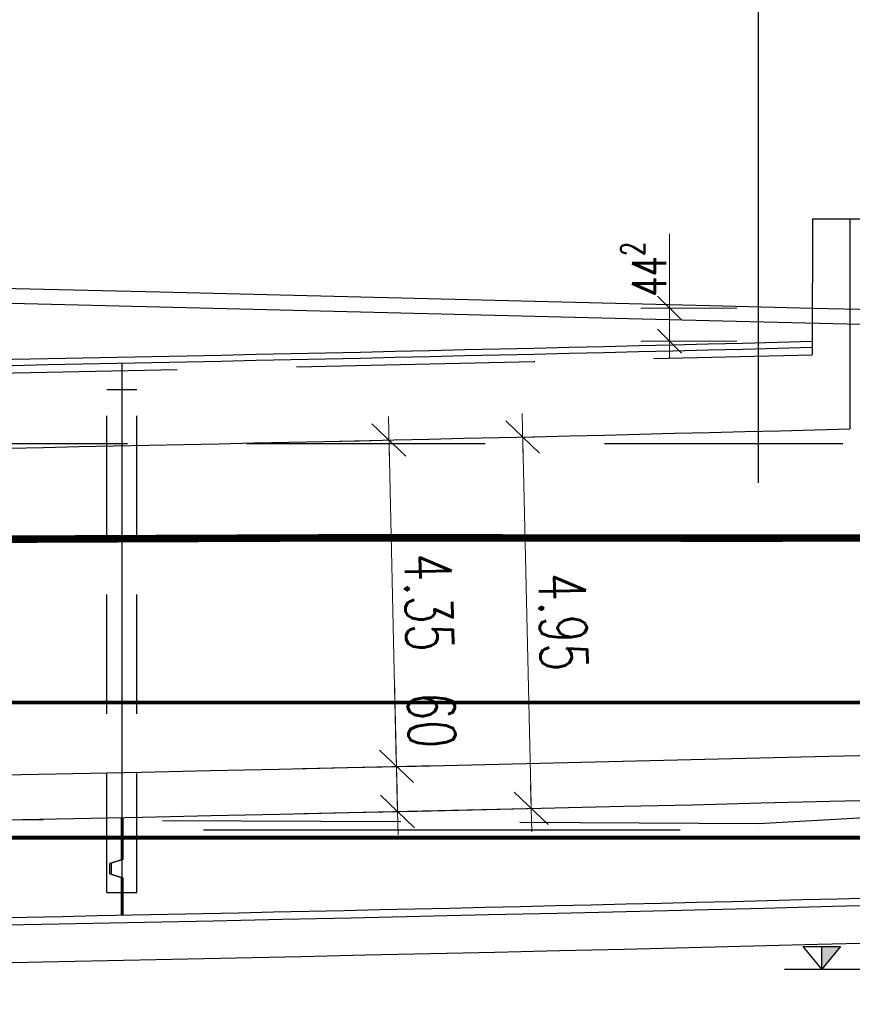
# Model space of a CAD drawing. Header units: metres. Extents: x 3458045 to 3462392, y 5482308 to 5484762.
# Tile 279 of 458: x 3460169 to 3460180, y 5483998 to 5484011. Entities that reach past the tile are written whole.
import ezdxf

# ---------------------------------------------------------------- set-up
doc = ezdxf.new("R2010")
doc.units = ezdxf.units.M
doc.header["$PDMODE"] = 3
doc.header["$PDSIZE"] = 0.1
for name, pattern in [('AUSGEZOGEN', [2, 1, 1]), ('VERDECKT', [9.525, 6.35, -3.175]), ('VERDECKT2', [4.7625, 3.175, -1.5875])]:
    doc.linetypes.add(name, pattern=pattern)
doc.layers.get('0').update_dxf_attribs({"linetype": 'CONTINUOUS'})
doc.layers.get('DEFPOINTS').update_dxf_attribs({"linetype": 'CONTINUOUS'})
for name, color, linetype in [('-SP_VERM', 1, 'CONTINUOUS'), ('BAUER_BK 2014', 1, 'CONTINUOUS'), ('SP_BAUGRUBE-UWB-Sohle', 1, 'AUSGEZOGEN'), ('SP_BAUGRUBE-VERBAU', 210, 'AUSGEZOGEN'), ('SP_FUGENBÄNDER', 2, 'AUSGEZOGEN'), ('SP_GELÄNDE-BESTAND', 251, 'CONTINUOUS'), ('SP_GELÄNDE-PLANUNG', 10, 'CONTINUOUS'), ('SP_GRADIENTE', 3, 'CONTINUOUS'), ('SP_HW10', 170, 'VERDECKT'), ('SP_HW100', 170, 'VERDECKT'), ('SP_Tangentenband', 1, 'CONTINUOUS'), ('SP_Trogwand_L7+8', 2, 'CONTINUOUS'), ('SP_Tunneldecke_L7+8-Schnitt', 2, 'CONTINUOUS'), ('SP_Tunneldecke_L7+8-Verdeckt', 1, 'VERDECKT2'), ('SP_Tunneldecke_Schutzebeton', 1, 'CONTINUOUS'), ('SP_Tunnelsohle_L7+8-Schnitt', 2, 'CONTINUOUS'), ('SP_Tunnelsohle_Sauberkeitsschicht', 1, 'CONTINUOUS'), ('SP_VERM', 1, 'CONTINUOUS'), ('SP_VERM-VA-B44', 150, 'CONTINUOUS')]:
    doc.layers.add(name, color=color, linetype=linetype)
doc.layers.add('SP_Höhenplan-Beschriftung-Linien', color=2, linetype='CONTINUOUS', lineweight=25)
doc.styles.add('SP_F', font='romans.shx', dxfattribs={"width": 0.7, "bigfont": 'sp_f.shx'})
doc.dimstyles.new('SOFI18$0', dxfattribs={"dimtxt": 1.8, "dimasz": 0.18, "dimexe": 0.9, "dimexo": 0.625, "dimgap": 0.486, "dimtad": 1, "dimdec": 3, "dimrnd": 0.001, "dimzin": 1, "dimdsep": 46, "dimtxsty": 'SP_F', "dimblk1": 'SOF_BEMSTR1', "dimblk2": 'SOF_BEMSTR2', "dimsah": 1, "dimcen": 1.8, "dimse1": 1, "dimse2": 1, "dimclrd": 1, "dimclre": 1, "dimclrt": 7, "dimaunit": 2, "dimazin": 0, "dimtfac": 1, "dimtdec": 3, "dimtmove": 0, "dimatfit": 3, "dimfxl": 1, "dimtolj": 1, "dimtzin": 0, "dimlwd": 0, "dimlwe": 0, "dimarcsym": 0})
doc.dimstyles.new('SOFI25$0', dxfattribs={"dimtxt": 2.5, "dimasz": 0.25, "dimexe": 0.9, "dimexo": 0.625, "dimgap": 0.675, "dimtad": 1, "dimdec": 3, "dimrnd": 0.001, "dimzin": 1, "dimdsep": 46, "dimtxsty": 'SP_F', "dimblk1": 'SOF_BEMSTR1', "dimblk2": 'SOF_BEMSTR2', "dimsah": 1, "dimcen": 2.5, "dimse1": 1, "dimse2": 1, "dimclrd": 1, "dimclre": 1, "dimclrt": 1, "dimaunit": 2, "dimadec": 3, "dimazin": 0, "dimtfac": 1, "dimtdec": 3, "dimtmove": 0, "dimatfit": 3, "dimfxl": 1, "dimtolj": 1, "dimtzin": 0, "dimlwd": 0, "dimlwe": 0, "dimarcsym": 0})

# ---------------------------------------------------------------- blocks, each defined once
blk = doc.blocks.new('SOF_BEMSTR1')
at = {"color": 0, "linetype": 'ByBlock', "lineweight": -2}
for p, q in [((0, 20), (0, -8.5)), ((3.535, 3.535), (-3.535, -3.535)), ((-5, 0), (5, 0))]:
    blk.add_line(p, q, dxfattribs=at)
blk = doc.blocks.new('SOF_BEMSTR2')
at = {"color": 0, "linetype": 'ByBlock', "lineweight": -2}
for p, q in [((0, -20), (0, 8.5)), ((3.535, 3.535), (-3.535, -3.535)), ((-5, 0), (5, 0))]:
    blk.add_line(p, q, dxfattribs=at)
blk = doc.blocks.new('*D157')
at = {"layer": 'DEFPOINTS', "color": 0, "linetype": 'AUSGEZOGEN', "transparency": 16777216}
for p in [(3460177.849, 5484007.04), (3460179.753, 5484007.04), (3460179.752, 5484006.598)]:
    blk.add_point(p, dxfattribs=at)
at = {"layer": 'SP_VERM-VA-B44', "color": 1, "linetype": 'AUSGEZOGEN', "lineweight": 0, "transparency": 16777216}
for p, q in [((3460177.849, 5484007.04), (3460177.849, 5484008.03)), ((3460177.849, 5484006.643), (3460177.849, 5484006.995))]:
    blk.add_line(p, q, dxfattribs=at)
at = {"layer": 'SP_VERM-VA-B44', "color": 1, "linetype": 'AUSGEZOGEN', "lineweight": 0, "transparency": 16777216, "xscale": 0.0450000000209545, "yscale": 0.0450000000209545, "zscale": 0.0450000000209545}
for name, p, rotation in [('SOF_BEMSTR2', (3460177.849, 5484007.04), 90), ('SOF_BEMSTR1', (3460177.849, 5484006.598), 270)]:
    blk.add_blockref(name, p, dxfattribs=dict(at, rotation=rotation))
at = {"layer": 'SP_VERM-VA-B44', "color": 7, "linetype": 'AUSGEZOGEN', "transparency": 16777216, "insert": (3460177.503, 5484007.557), "char_height": 0.45, "attachment_point": 5, "rotation": 90, "style": 'SP_F'}
blk.add_mtext('\\A1;\\A1;44{\\H.7x;\\S2^ ;}', dxfattribs=at)
blk = doc.blocks.new('*D166')
at = {"layer": 'DEFPOINTS', "color": 0, "linetype": 'AUSGEZOGEN', "transparency": 16777216}
for p in [(3460173.718, 5484005.274), (3460173.817, 5484000.926), (3460174.214, 5484000.935)]:
    blk.add_point(p, dxfattribs=at)
at = {"layer": 'SP_VERM', "color": 1, "linetype": 'AUSGEZOGEN', "lineweight": 0, "transparency": 16777216}
blk.add_line((3460174.116, 5484005.22), (3460174.212, 5484000.997), dxfattribs=at)
at = {"layer": 'SP_VERM', "color": 1, "linetype": 'AUSGEZOGEN', "lineweight": 0, "transparency": 16777216, "xscale": 0.0625, "yscale": 0.0625, "zscale": 0.0625}
for name, p, rotation in [('SOF_BEMSTR1', (3460174.114, 5484005.283), 91.30959884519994), ('SOF_BEMSTR2', (3460174.214, 5484000.935), 271.3095988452)]:
    blk.add_blockref(name, p, dxfattribs=dict(at, rotation=rotation))
at = {"layer": 'SP_VERM', "color": 1, "linetype": 'AUSGEZOGEN', "transparency": 16777216, "insert": (3460174.645, 5484003.12), "char_height": 0.625, "attachment_point": 5, "rotation": 271.3096, "style": 'SP_F'}
blk.add_mtext('\\A1;\\A1;4.35{\\H.7x;\\S^ ;}', dxfattribs=at)
blk = doc.blocks.new('*D320')
at = {"layer": '-SP_VERM', "color": 1, "linetype": 'AUSGEZOGEN', "lineweight": 0, "transparency": 16777216}
for p, q in [((3460174.214, 5484000.935), (3460174.188, 5484002.084)), ((3460174.226, 5484000.398), (3460174.215, 5484000.872))]:
    blk.add_line(p, q, dxfattribs=at)
at = {"layer": 'DEFPOINTS', "color": 0, "linetype": 'AUSGEZOGEN', "transparency": 16777216}
for p in [(3460172.491, 5484000.895), (3460174.214, 5484000.935), (3460172.504, 5484000.296)]:
    blk.add_point(p, dxfattribs=at)
at = {"layer": '-SP_VERM', "color": 1, "linetype": 'AUSGEZOGEN', "lineweight": 0, "transparency": 16777216, "xscale": 0.0625, "yscale": 0.0625, "zscale": 0.0625}
for name, p, rotation in [('SOF_BEMSTR1', (3460174.214, 5484000.935), 91.30959930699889), ('SOF_BEMSTR2', (3460174.228, 5484000.335), 271.3095993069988)]:
    blk.add_blockref(name, p, dxfattribs=dict(at, rotation=rotation))
at = {"layer": '-SP_VERM', "color": 1, "linetype": 'AUSGEZOGEN', "transparency": 16777216, "insert": (3460174.681, 5484001.552), "char_height": 0.625, "attachment_point": 5, "rotation": 271.3096, "style": 'SP_F'}
blk.add_mtext('\\A1;\\A1;60{\\H.7x;\\S^ ;}', dxfattribs=at)
blk = doc.blocks.new('*D319')
at = {"layer": '-SP_VERM', "color": 1, "linetype": 'AUSGEZOGEN', "lineweight": 0, "transparency": 16777216}
blk.add_line((3460176.007, 5484000.438), (3460175.897, 5484005.261), dxfattribs=at)
at = {"layer": 'DEFPOINTS', "color": 0, "linetype": 'AUSGEZOGEN', "transparency": 16777216}
for p in [(3460174.185, 5484005.284), (3460175.895, 5484005.323), (3460172.978, 5484000.306)]:
    blk.add_point(p, dxfattribs=at)
at = {"layer": '-SP_VERM', "color": 1, "linetype": 'AUSGEZOGEN', "lineweight": 0, "transparency": 16777216, "xscale": 0.0625, "yscale": 0.0625, "zscale": 0.0625}
for name, p, rotation in [('SOF_BEMSTR1', (3460175.895, 5484005.323), 91.30959930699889), ('SOF_BEMSTR2', (3460176.008, 5484000.376), 271.3095993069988)]:
    blk.add_blockref(name, p, dxfattribs=dict(at, rotation=rotation))
at = {"layer": '-SP_VERM', "color": 1, "linetype": 'AUSGEZOGEN', "transparency": 16777216, "insert": (3460176.433, 5484002.86), "char_height": 0.625, "attachment_point": 5, "rotation": 271.3096, "style": 'SP_F'}
blk.add_mtext('\\A1;\\A1;4.95{\\H.7x;\\S^ ;}', dxfattribs=at)

msp = doc.modelspace()

# ---------------------------------------------------------------- linework, layer by layer
at = {"layer": 'BAUER_BK 2014', "color": 1, "linetype": 'Continuous'}
for points in [[(3460179.8794, 5483998.2371), (3460179.6294, 5483998.5371), (3460180.1294, 5483998.5371), (3460179.8794, 5483998.2371)], [(3460179.8794, 5483998.2371), (3460179.8794, 5483998.5371), (3460180.1294, 5483998.5371), (3460179.8794, 5483998.2371)], [(3460179.3794, 5483998.2371), (3460182.3794, 5483998.2371)]]:
    msp.add_lwpolyline(points, dxfattribs=at)
msp.add_solid([(3460179.8794, 5483998.2371), (3460179.8794, 5483998.5371), (3460179.8794, 5483998.2371), (3460180.1294, 5483998.5371)], dxfattribs=at)
at = {"layer": 'SP_BAUGRUBE-UWB-Sohle'}
for points in [[(3460024.5744, 5483998.4468), (3460120.4579, 5483997.9661, 0.014054), (3460230.5579, 5484000.5071)], [(3460024.5669, 5483996.9468), (3460120.4503, 5483996.4661, 0.0140442), (3460230.5579, 5483999.0051)]]:
    msp.add_lwpolyline(points, format="xyb", dxfattribs=at)
at = {"layer": 'SP_BAUGRUBE-VERBAU', "linetype": 'VERDECKT2'}
msp.add_lwpolyline([(3460157.9329, 5484005.2371), (3460251.5579, 5484005.2371)], dxfattribs=at)
at = {"layer": 'SP_FUGENBÄNDER', "color": 1, "linetype": 'VERDECKT2', "ltscale": 0.5}
for p, q in [((3460170.3579, 5483999.2548), (3460170.3579, 5484005.956)), ((3460170.7579, 5483999.2548), (3460170.7579, 5484005.9561))]:
    msp.add_line(p, q, dxfattribs=at)
at = {"layer": 'SP_FUGENBÄNDER'}
for points in [[(3460170.3579, 5484005.956), (3460170.7579, 5484005.9561)], [(3460170.3579, 5483999.2547), (3460170.7579, 5483999.2548)]]:
    msp.add_lwpolyline(points, dxfattribs=at)
at = {"layer": 'SP_GELÄNDE-BESTAND', "const_width": 0.1}
msp.add_lwpolyline([(3460168.0579, 5484003.9574), (3460173.0579, 5484003.978), (3460173.5745, 5484003.98), (3460175.5849, 5484003.9785), (3460176.1075, 5484003.978), (3460178.0579, 5484003.9763), (3460178.8098, 5484003.9756), (3460183.0579, 5484003.9814), (3460188.0579, 5484003.988), (3460193.0579, 5484003.9942), (3460193.9408, 5484003.9953), (3460194.8627, 5484003.9447), (3460195.4106, 5484003.9441), (3460196.2696, 5484003.945), (3460198.0579, 5484003.9532), (3460202.2142, 5484003.9719), (3460203.0579, 5484003.9755), (3460207.7795, 5484003.9959), (3460208.0579, 5484003.9962), (3460209.3035, 5484003.9973), (3460213.0579, 5484004.0102)], dxfattribs=at)
at = {"layer": 'SP_GELÄNDE-PLANUNG', "color": 2}
msp.add_lwpolyline([(3460163.3327, 5484007.4422), (3460163.5624, 5484007.4367), (3460166.0624, 5484007.3762), (3460168.5624, 5484007.3155), (3460171.0625, 5484007.2545), (3460173.5625, 5484007.1931), (3460176.0625, 5484007.1313), (3460178.5625, 5484007.0694), (3460179.7529, 5484007.0399)], dxfattribs=at)
at = {"layer": 'SP_GELÄNDE-PLANUNG', "color": 1, "linetype": 'VERDECKT2'}
msp.add_lwpolyline([(3460163.3279, 5484007.2423), (3460163.5576, 5484007.2367), (3460166.0576, 5484007.1763), (3460168.5576, 5484007.1156), (3460171.0576, 5484007.0546), (3460173.5576, 5484006.9932), (3460176.0576, 5484006.9314), (3460178.5576, 5484006.8694), (3460181.0576, 5484006.8075), (3460183.5576, 5484006.7457), (3460186.0576, 5484006.6838), (3460188.5576, 5484006.622), (3460191.0576, 5484006.5602), (3460193.5576, 5484006.4984), (3460196.0576, 5484006.4366), (3460198.5576, 5484006.3749), (3460201.0576, 5484006.3131), (3460203.5576, 5484006.2514), (3460206.0576, 5484006.1896), (3460208.5576, 5484006.1279), (3460211.0576, 5484006.0661)], dxfattribs=at)
at = {"layer": 'SP_GELÄNDE-PLANUNG', "color": 2, "linetype": 'VERDECKT2'}
msp.add_lwpolyline([(3460179.7529, 5484007.0399), (3460181.0625, 5484007.0075), (3460183.5625, 5484006.9456), (3460186.0625, 5484006.8837), (3460188.5625, 5484006.8219), (3460191.0625, 5484006.7601), (3460193.5625, 5484006.6983), (3460196.0625, 5484006.6366), (3460198.5625, 5484006.5748), (3460201.0625, 5484006.513), (3460203.5625, 5484006.4513), (3460206.0625, 5484006.3896), (3460208.5625, 5484006.3278), (3460211.0624, 5484006.2661)], dxfattribs=at)
at = {"layer": 'SP_GRADIENTE'}
msp.add_lwpolyline([(3460003.0579, 5484001.0547), (3460120.4704, 5484000.4661, 0.014971), (3460237.5964, 5484003.3841), (3460290.2914, 5484006.2738, -0.0062334), (3460339.7757, 5484008.3712), (3460355.6575, 5484008.8465, -0.0099837), (3460395.4997, 5484009.2435), (3460406.594, 5484009.1325, -0.0050796)], format="xyb", dxfattribs=at)
at = {"layer": 'SP_HW10', "lineweight": 30, "const_width": 0.05}
msp.add_lwpolyline([(3459990.95, 5483999.9867), (3460406.594, 5483999.9867)], dxfattribs=at)
at = {"layer": 'SP_HW100', "lineweight": 30, "const_width": 0.05}
msp.add_lwpolyline([(3459990.95, 5484001.7867), (3460406.594, 5484001.7867)], dxfattribs=at)
at = {"layer": 'SP_Höhenplan-Beschriftung-Linien', "color": 251, "linetype": 'VERDECKT'}
msp.add_line((3460406.594, 5484000.0871), (3459994.581, 5484000.0871), dxfattribs=at)
at = {"layer": 'SP_Tangentenband', "color": 1}
msp.add_lwpolyline([(3460179.0334, 5484004.7136), (3460179.0334, 5484031.6095)], dxfattribs=at)
at = {"layer": 'SP_Tangentenband', "color": 7, "linetype": 'VERDECKT2'}
msp.add_lwpolyline([(3460237.5964, 5484003.3841), (3460179.0334, 5484000.1725), (3460120.4704, 5484000.4661)], dxfattribs=at)
at = {"layer": 'SP_Trogwand_L7+8', "color": 2}
msp.add_line((3460170.5579, 5484005.206), (3460170.5579, 5484000.255), dxfattribs=at)
msp.add_lwpolyline([(3460180.2529, 5484008.2279), (3460180.5579, 5484008.2279), (3460190.5579, 5484007.973), (3460200.5579, 5484007.7259), (3460210.5579, 5484007.4789), (3460220.5579, 5484007.2762), (3460230.5579, 5484007.1706), (3460240.5579, 5484007.1628), (3460250.5579, 5484007.253), (3460260.5579, 5484007.4413), (3460270.5579, 5484007.7197), (3460280.5579, 5484008.0166), (3460290.5579, 5484008.3136), (3460300.5579, 5484008.6105), (3460310.5579, 5484008.9074)], dxfattribs=at)
at = {"layer": 'SP_Tunneldecke_L7+8-Schnitt'}
for p, q in [((3460179.7529, 5484008.2279), (3460179.7516, 5484006.5176)), ((3460180.2529, 5484008.2279), (3460180.2516, 5484005.4299)), ((3460170.5579, 5484006.3063), (3460170.5579, 5484005.206))]:
    msp.add_line(p, q, dxfattribs=at)
msp.add_lwpolyline([(3460179.7529, 5484008.2279), (3460180.2529, 5484008.2279)], dxfattribs=at)
for points in [[(3460026.6902, 5484006.3863), (3460120.4977, 5484005.916, 0.0075917), (3460179.7516, 5484006.5176, 0.0075917)], [(3460025.2627, 5484005.2934), (3460120.4922, 5484004.816, 0.0076522), (3460180.2516, 5484005.4299, 0.0076522)]]:
    msp.add_lwpolyline(points, format="xyb", dxfattribs=at)
at = {"layer": 'SP_Tunneldecke_L7+8-Verdeckt'}
msp.add_line((3460179.7516, 5484006.5176), (3460179.7516, 5484006.4175), dxfattribs=at)
msp.add_lwpolyline([(3460026.6902, 5484006.2863), (3460120.4972, 5484005.816, 0.0075914), (3460179.7516, 5484006.4175, 0.0075914)], format="xyb", dxfattribs=at)
at = {"layer": 'SP_Tunneldecke_Schutzebeton'}
msp.add_lwpolyline([(3460026.6362, 5484006.4665), (3460120.4981, 5484005.996, 0.007592), (3460179.7516, 5484006.5976, 0.007592)], format="xyb", dxfattribs=at)
at = {"layer": 'SP_Tunnelsohle_L7+8-Schnitt', "color": 1}
for p, q in [((3460170.5479, 5484000.2548), (3460170.5479, 5483999.6914)), ((3460170.5679, 5484000.2552), (3460170.5679, 5483999.6947)), ((3460170.5479, 5483999.6914), (3460170.3979, 5483999.6414)), ((3460170.5679, 5483999.6947), (3460170.4179, 5483999.6447)), ((3460170.4179, 5483999.5014), (3460170.4179, 5483999.6447)), ((3460170.3979, 5483999.5047), (3460170.3979, 5483999.6414)), ((3460170.3979, 5483999.5047), (3460170.5479, 5483999.4547)), ((3460170.4179, 5483999.5014), (3460170.5679, 5483999.4514)), ((3460170.5479, 5483999.4547), (3460170.5479, 5483998.9547)), ((3460170.5679, 5483999.4514), (3460170.5679, 5483998.9547))]:
    msp.add_line(p, q, dxfattribs=at)
at = {"layer": 'SP_Tunnelsohle_L7+8-Schnitt'}
msp.add_line((3460170.5579, 5484000.255), (3460170.5579, 5483998.9547), dxfattribs=at)
for points in [[(3460022.8279, 5484000.3556), (3460120.4674, 5483999.8661, 0.014971), (3460237.6293, 5484002.785), (3460290.3243, 5484005.6747, -0.0025503), (3460310.5579, 5484006.6817)], [(3460024.6769, 5483999.0463), (3460120.4609, 5483998.5661, 0.0076709), (3460180.5579, 5483999.1857)]]:
    msp.add_lwpolyline(points, format="xyb", dxfattribs=at)
at = {"layer": 'SP_Tunnelsohle_Sauberkeitsschicht'}
msp.add_lwpolyline([(3460024.5769, 5483998.9468), (3460120.4604, 5483998.4661, 0.014971), (3460237.7061, 5484001.3871), (3460290.4009, 5484004.2768, -0.0025425), (3460310.5579, 5484005.2803)], format="xyb", dxfattribs=at)

# ---------------------------------------------------------------- dimensions: what is measured, and where the dimension line sits
at = {"layer": '-SP_VERM', "color": 1, "linetype": 'AUSGEZOGEN'}
for base, p1, p2, text, picture, middle in [((3460175.8952, 5484005.3233), (3460172.978, 5484000.3062), (3460174.1847, 5484005.2842), '\\A1;4.95{\\H.7x;\\S^ ;}', '*D319', (3460176.4329, 5484002.8604)), ((3460174.2138, 5484000.9347), (3460172.5044, 5484000.296), (3460172.4905, 5484000.8953), '\\A1;60{\\H.7x;\\S^ ;}', '*D320', (3460174.6811, 5484001.5517))]:
    dim = msp.add_linear_dim(base=base, p1=p1, p2=p2, angle=91.3096, text=text, dimstyle='SOFI25$0', override={"dimblk1": 'SOF_BEMSTR2', "dimblk2": 'SOF_BEMSTR1'}, dxfattribs=at)
    dim.commit()
    dim.dimension.update_dxf_attribs({"geometry": picture, "text_midpoint": middle})
at = {"layer": 'SP_VERM', "color": 1, "linetype": 'AUSGEZOGEN'}
dim = msp.add_linear_dim(base=(3460174.2138, 5484000.9347), p1=(3460173.7178, 5484005.2737), p2=(3460173.8172, 5484000.9256), angle=271.3096, text='\\A1;4.35{\\H.7x;\\S^ ;}', dimstyle='SOFI25$0', dxfattribs=at)
dim.commit()
dim.dimension.update_dxf_attribs({"geometry": '*D166', "text_midpoint": (3460174.6453, 5484003.1197)})
at = {"layer": 'SP_VERM-VA-B44', "color": 1, "linetype": 'AUSGEZOGEN'}
dim = msp.add_linear_dim(base=(3460177.8495, 5484007.0399), p1=(3460179.7516, 5484006.5976), p2=(3460179.7529, 5484007.0399), angle=90, text='\\A1;44{\\H.7x;\\S2^ ;}', dimstyle='SOFI18$0', dxfattribs=at)
dim.commit()
dim.dimension.update_dxf_attribs({"geometry": '*D157', "text_midpoint": (3460177.503, 5484007.5574)})

doc.saveas('drawing.dxf')
